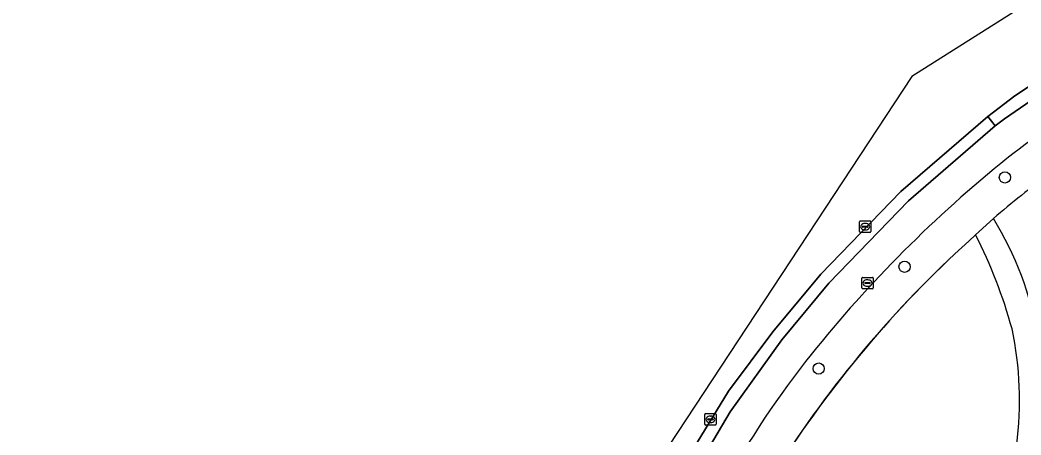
# Model space of a CAD drawing. Extents: x 159352 to 160617, y 385888 to 387323.
# Drawn here: x 159582.8 to 159670.3, y 387022.5 to 387058.7 of the extents above; entities that cross this region are included whole.
import ezdxf

# ---------------------------------------------------------------- set-up
doc = ezdxf.new("R2010")
doc.units = 0
for name, color, linetype in [('IMGEO_Berm_open', 7, 'Continuous'), ('IMGEO_Boom', 7, 'Continuous'), ('IMGEO_Fietspad_gesloten', 7, 'Continuous'), ('IMGEO_Groenvoorziening', 7, 'Continuous'), ('IMGEO_Hek', 7, 'Continuous'), ('IMGEO_Kolk', 7, 'Continuous'), ('IMGEO_Rijbaan_lokaal_gesloten', 7, 'Continuous'), ('IMGEO_Rioolput', 7, 'Continuous'), ('IMGEO_Voetpad_open', 7, 'Continuous')]:
    doc.layers.add(name, color=color, linetype=linetype)

msp = doc.modelspace()

# ---------------------------------------------------------------- linework, layer by layer
at = {"layer": 'IMGEO_Berm_open'}
msp.add_lwpolyline([(159641.239, 387018.415), (159644.874, 387024.537), (159649.362, 387030.799), (159653.481, 387035.743), (159660.435, 387042.942), (159668.004, 387049.492), (159667.38, 387050.32), (159659.779, 387043.757), (159652.794, 387036.54), (159648.595, 387031.506), (159644.731, 387026.319), (159641.346, 387020.808), (159640.342, 387018.931), (159633.763, 387006.233), (159630.644, 387000), (159625.471, 386989.66), (159622.923, 386984.639), (159623.751, 386984.289), (159623.923, 386984.217), (159631.915, 387000)], close=True, dxfattribs=at)
at = {"layer": 'IMGEO_Boom'}
for centre in [(159668.854, 387044.983), (159660.089, 387037.19), (159652.592, 387028.303)]:
    msp.add_circle(centre, 0.489, dxfattribs=at)
at = {"layer": 'IMGEO_Fietspad_gesloten'}
msp.add_lwpolyline([(159677.31, 387052.503), (159677.819, 387052.824), (159676.358, 387055.294), (159668.819, 387050.114), (159668.004, 387049.492), (159660.435, 387042.942), (159653.481, 387035.743), (159649.362, 387030.799), (159644.874, 387024.537), (159641.239, 387018.415), (159631.915, 387000), (159623.923, 386984.217), (159623.751, 386984.289), (159611.214, 386959.143)], dxfattribs=at)
for centre, radius, start, end in [((159735.379, 386961.838), 107.667, 122.63899, 128.40438), ((159739.488, 386959.159), 112.33, 129.19772, 141.60342), ((159721.754, 386974.488), 88.915, 142.2472, 151.2598)]:
    msp.add_arc(centre, radius, start, end, dxfattribs=at)
at = {"layer": 'IMGEO_Groenvoorziening'}
for centre, radius, start, end in [((159710.478, 386992.768), 64.658, 125.6255, 131.22678), ((159642.145, 387025.745), 30.109, 349.37042, 31.3239), ((159732.024, 386966.551), 98.547, 131.83029, 147.01723), ((159627.218, 387020.129), 43.835, 15.40051, 26.92867), ((159639.674, 387025.493), 30.459, 352.73087, 11.89281)]:
    msp.add_arc(centre, radius, start, end, dxfattribs=at)
at = {"layer": 'IMGEO_Hek'}
msp.add_lwpolyline([(159667.866, 387041.398), (159666.3, 387039.981)], dxfattribs=at)
for centre, radius, start, end in [((159710.478, 386992.768), 64.658, 125.6255, 131.22678), ((159730.469, 386967.883), 96.518, 131.66972, 147.1778)]:
    msp.add_arc(centre, radius, start, end, dxfattribs=at)
at = {"layer": 'IMGEO_Kolk'}
for p, q in [((159656.153, 387040.266), (159656.153, 387041.118)), ((159656.228, 387041.192), (159657.08, 387041.192)), ((159656.412, 387040.686), (159656.412, 387040.698)), ((159656.85, 387040.649), (159656.452, 387040.649)), ((159656.455, 387040.735), (159656.853, 387040.735)), ((159656.641, 387040.972), (159656.666, 387040.972)), ((159656.896, 387040.698), (159656.896, 387040.686)), ((159657.154, 387041.118), (159657.154, 387040.266)), ((159657.08, 387040.192), (159656.228, 387040.192)), ((159656.664, 387040.412), (159656.639, 387040.412)), ((159642.642, 387023.444), (159642.642, 387024.296)), ((159642.717, 387024.37), (159643.569, 387024.37)), ((159642.901, 387023.864), (159642.901, 387023.876)), ((159642.944, 387023.913), (159643.342, 387023.913)), ((159643.13, 387024.15), (159643.155, 387024.15)), ((159643.385, 387023.876), (159643.385, 387023.864)), ((159643.643, 387024.296), (159643.643, 387023.444)), ((159643.569, 387023.37), (159642.717, 387023.37)), ((159643.339, 387023.827), (159642.941, 387023.827)), ((159643.153, 387023.59), (159643.128, 387023.59))]:
    msp.add_line(p, q, dxfattribs=at)
for points in [[(159656.153, 387040.266), (159656.153, 387041.118)], [(159656.228, 387041.192), (159657.08, 387041.192)], [(159657.154, 387041.118), (159657.154, 387040.266)], [(159657.08, 387040.192), (159656.228, 387040.192)], [(159642.642, 387023.444), (159642.642, 387024.296)], [(159642.717, 387024.37), (159643.569, 387024.37)], [(159643.643, 387024.296), (159643.643, 387023.444)], [(159643.569, 387023.37), (159642.717, 387023.37)]]:
    msp.add_lwpolyline(points, dxfattribs=at)
for centre, radius, start, end in [((159656.23, 387041.116), 0.0765, 91.55205, 178.44795), ((159656.23, 387041.116), 0.0765, 91.55205, 178.44795), ((159656.452, 387040.695), 0.0403, 85.87752, 175.75265), ((159656.449, 387040.685), 0.0366, 178.93798, 274.71019), ((159656.853, 387040.692), 0.043, 264.86636, 352.45326), ((159656.857, 387040.697), 0.0386, 1.73085, 96.63898), ((159657.078, 387041.116), 0.0765, 1.55205, 88.44795), ((159657.078, 387041.116), 0.0765, 1.55205, 88.44795), ((159656.23, 387040.268), 0.0765, 181.55205, 268.44795), ((159656.23, 387040.268), 0.0765, 181.55205, 268.44795), ((159657.078, 387040.268), 0.0765, 271.55205, 358.44795), ((159657.078, 387040.268), 0.0765, 271.55205, 358.44795), ((159642.719, 387024.294), 0.0765, 91.55205, 178.44795), ((159642.719, 387024.294), 0.0765, 91.55205, 178.44795), ((159642.941, 387023.873), 0.0403, 85.87752, 175.75265), ((159643.346, 387023.875), 0.0386, 1.73085, 96.63898), ((159643.567, 387024.294), 0.0765, 1.55205, 88.44795), ((159643.567, 387024.294), 0.0765, 1.55205, 88.44795), ((159642.719, 387023.446), 0.0765, 181.55205, 268.44795), ((159642.719, 387023.446), 0.0765, 181.55205, 268.44795), ((159642.938, 387023.863), 0.0366, 178.93798, 274.71019), ((159643.342, 387023.87), 0.043, 264.86636, 352.45326), ((159643.567, 387023.446), 0.0765, 271.55205, 358.44795), ((159643.567, 387023.446), 0.0765, 271.55205, 358.44795)]:
    msp.add_arc(centre, radius, start, end, dxfattribs=at)
for centre, major_axis, ratio, start_param, end_param in [((159656.64, 387040.692), (-0.387, 0.002), 0.722429, 4.712389, 7.853982), ((159656.665, 387040.692), (-0.39, 0.002), 0.717154, 1.570796, 4.712389), ((159643.129, 387023.87), (-0.387, 0.002), 0.722429, 4.712389, 7.853982), ((159643.154, 387023.87), (-0.39, 0.002), 0.717154, 1.570796, 4.712389)]:
    msp.add_ellipse(centre, major_axis=major_axis, ratio=ratio, start_param=start_param, end_param=end_param, dxfattribs=at)
at = {"layer": 'IMGEO_Rijbaan_lokaal_gesloten'}
for points in [[(159829.806, 387160.696), (159702.709, 387080.332), (159660.724, 387053.785), (159608.43, 386974.344), (159582.844, 386959.315), (159590.972, 386943.545)], [(159596.677, 386956.136), (159599.029, 386957.811), (159599.949, 386958.454), (159600.737, 386959.065), (159603.836, 386961.63), (159604.753, 386962.448), (159607.829, 386965.344), (159611.364, 386968.89), (159615.294, 386973.349), (159617.882, 386976.786), (159619.778, 386979.389), (159622.923, 386984.639), (159625.471, 386989.66), (159630.644, 387000), (159633.763, 387006.233), (159640.342, 387018.931), (159641.346, 387020.808), (159644.731, 387026.319), (159648.595, 387031.506), (159652.794, 387036.54), (159659.779, 387043.757), (159667.38, 387050.32), (159669.721, 387052.097), (159675.843, 387056.165)]]:
    msp.add_lwpolyline(points, dxfattribs=at)
at = {"layer": 'IMGEO_Rioolput'}
for p, q in [((159656.358, 387035.337), (159656.358, 387036.189)), ((159656.433, 387036.263), (159657.285, 387036.263)), ((159657.359, 387036.189), (159657.359, 387035.337)), ((159657.285, 387035.263), (159656.433, 387035.263)), ((159656.617, 387035.757), (159656.617, 387035.769)), ((159657.055, 387035.72), (159656.657, 387035.72)), ((159656.66, 387035.806), (159657.058, 387035.806)), ((159656.869, 387035.483), (159656.844, 387035.483)), ((159656.846, 387036.043), (159656.871, 387036.043)), ((159657.101, 387035.769), (159657.101, 387035.757))]:
    msp.add_line(p, q, dxfattribs=at)
for points in [[(159656.358, 387035.337), (159656.358, 387036.189)], [(159656.433, 387036.263), (159657.285, 387036.263)], [(159657.359, 387036.189), (159657.359, 387035.337)], [(159657.285, 387035.263), (159656.433, 387035.263)]]:
    msp.add_lwpolyline(points, dxfattribs=at)
for centre, radius, start, end in [((159656.435, 387036.187), 0.0765, 91.55205, 178.44795), ((159656.435, 387036.187), 0.0765, 91.55205, 178.44795), ((159657.283, 387036.187), 0.0765, 1.55205, 88.44795), ((159657.283, 387036.187), 0.0765, 1.55205, 88.44795), ((159656.435, 387035.339), 0.0765, 181.55205, 268.44795), ((159656.435, 387035.339), 0.0765, 181.55205, 268.44795), ((159656.657, 387035.766), 0.0403, 85.87752, 175.75265), ((159656.654, 387035.756), 0.0366, 178.93798, 274.71019), ((159657.058, 387035.763), 0.043, 264.86636, 352.45326), ((159657.062, 387035.768), 0.0386, 1.73085, 96.63898), ((159657.283, 387035.339), 0.0765, 271.55205, 358.44795), ((159657.283, 387035.339), 0.0765, 271.55205, 358.44795)]:
    msp.add_arc(centre, radius, start, end, dxfattribs=at)
for centre, major_axis, ratio, start_param, end_param in [((159656.845, 387035.763), (-0.387, 0.002), 0.722429, 4.712389, 7.853982), ((159656.87, 387035.763), (-0.39, 0.002), 0.717154, 1.570796, 4.712389)]:
    msp.add_ellipse(centre, major_axis=major_axis, ratio=ratio, start_param=start_param, end_param=end_param, dxfattribs=at)
at = {"layer": 'IMGEO_Voetpad_open'}
msp.add_lwpolyline([(159675.843, 387056.165), (159669.721, 387052.097), (159667.38, 387050.32), (159668.004, 387049.492), (159668.819, 387050.114), (159676.358, 387055.294)], close=True, dxfattribs=at)
for points in [[(159667.866, 387041.398), (159666.3, 387039.981)], [(159666.3, 387039.981), (159667.866, 387041.398)]]:
    msp.add_lwpolyline(points, dxfattribs=at)
for centre, radius, start, end in [((159735.379, 386961.838), 107.667, 122.63899, 128.40438), ((159739.488, 386959.159), 112.33, 129.19772, 141.60342), ((159710.478, 386992.768), 64.658, 125.6255, 131.22678), ((159642.145, 387025.745), 30.109, 349.37042, 31.3239), ((159732.024, 386966.551), 98.547, 131.83029, 147.01723), ((159627.218, 387020.129), 43.835, 15.40051, 26.92867), ((159639.674, 387025.493), 30.459, 352.73087, 11.89281), ((159721.754, 386974.488), 88.915, 142.2472, 151.2598)]:
    msp.add_arc(centre, radius, start, end, dxfattribs=at)

doc.saveas('drawing.dxf')
